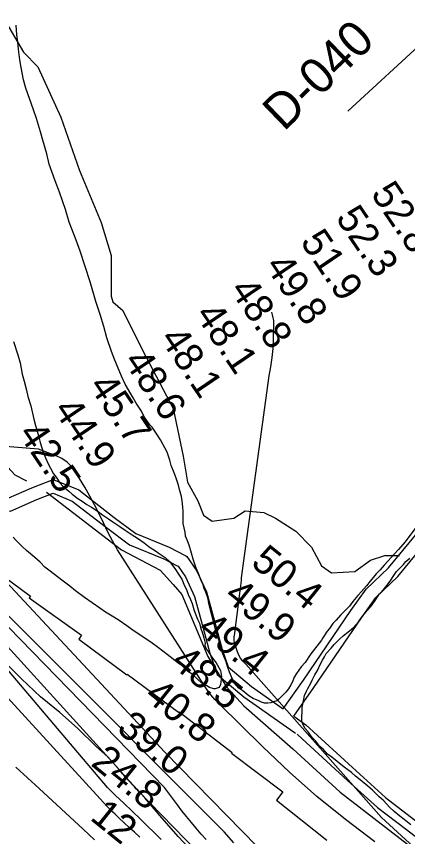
# Model space of a CAD drawing. Extents: x 3180038 to 3217926, y 922069 to 947485.
# Drawn here: x 3205543 to 3206460, y 930020 to 931941 of the extents above; entities that cross this region are included whole.
import ezdxf

# ---------------------------------------------------------------- set-up
doc = ezdxf.new("R2010")
doc.units = 0
for name, color, linetype in [('V-RIVR-EDGE', 7, 'Continuous'), ('V-RIVR-RANG', 7, 'Continuous'), ('V-RIVR-RANG-IDEN', 7, 'Continuous'), ('V-ROAD-CNTR', 7, 'Continuous'), ('V-RRAP-RVMT', 7, 'Continuous'), ('V-SITE-VEGE', 7, 'Continuous'), ('V-TOPO-DPTH', 7, 'Continuous'), ('V-TOPO-MAJR', 7, 'Continuous'), ('V-TOPO-MINR', 7, 'Continuous'), ('V-TOPO-SHOR', 7, 'Continuous'), ('V-TOPO-WATR', 7, 'Continuous')]:
    doc.layers.add(name, color=color, linetype=linetype)

msp = doc.modelspace()

# ---------------------------------------------------------------- linework, layer by layer
at = {"layer": 'V-RIVR-EDGE'}
msp.add_lwpolyline([(3205970.5, 929968.9), (3205922.2, 930020.5), (3205879, 930069.7), (3205844.1, 930111.1), (3205799.6, 930159.4), (3205757.1, 930207), (3205730.3, 930230.7), (3205686.2, 930274), (3205644.3, 930310.8), (3205598.9, 930347.3), (3205554.7, 930389.4), (3205516.2, 930428.1)], dxfattribs=at)
at = {"layer": 'V-RIVR-RANG'}
msp.add_line((3206320.1, 931718.9), (3207041.1, 932382.6), dxfattribs=at)
at = {"layer": 'V-ROAD-CNTR'}
for points in [[(3206168.5, 930319.5), (3206215.9, 930386.3), (3206327.3, 930549.4), (3206363, 930599.7), (3206415.6, 930649.6), (3206482.3, 930730.9), (3206552.8, 930829.8), (3206575.8, 930880), (3206646.8, 931000.2), (3206702.9, 931111.8), (3206758.9, 931225.4), (3206822.4, 931322.2), (3206878.9, 931416.9), (3206907.6, 931448.5), (3206940.5, 931477.3), (3206970.9, 931500)], [(3206193.1, 930302.3), (3206240.6, 930369.2), (3206352, 930532.3), (3206385.8, 930580), (3206437.6, 930629.2), (3206506.2, 930712.6), (3206578.9, 930814.7), (3206602.4, 930866.1), (3206673.1, 930985.8), (3206729.7, 931098.4), (3206785, 931210.5), (3206847.8, 931306.3), (3206903.1, 931398.9), (3206928.6, 931427), (3206959.3, 931453.9), (3206988.9, 931476)], [(3205398.3, 930894.7), (3205438, 930855.6), (3205480.6, 930821.3), (3205524.8, 930813.3), (3205579, 930837.2), (3205629, 930856.9), (3205688.9, 930832.2), (3205772, 930767.8), (3205822.7, 930729.8), (3205900.6, 930698.1), (3205940.3, 930677.8)], [(3205377, 930873.6), (3205418, 930833.2), (3205467.7, 930793.1), (3205528.5, 930782.2), (3205590.6, 930809.5), (3205628.7, 930824.6), (3205673.8, 930806), (3205753.8, 930744), (3205807.8, 930703.5), (3205888.1, 930670.8), (3205919.9, 930654.5)], [(3205940.3, 930677.8), (3205942.6, 930676.6), (3205965.3, 930643.6), (3205988.7, 930593.3), (3206009.8, 930516.5), (3206025, 930458.8), (3206039.2, 930417.9), (3206094.2, 930371.5), (3206168.5, 930319.5)], [(3205919.9, 930654.5), (3205922.2, 930653.4), (3205939.1, 930628.7), (3205960.5, 930582.9), (3205980.8, 930508.7), (3205996.2, 930450), (3206013.6, 930400.2), (3206075.9, 930347.7), (3206197.3, 930262.7)], [(3206193.1, 930302.3), (3206221.7, 930282.3), (3206339.7, 930174), (3206408.5, 930111.7), (3206486.5, 930052)], [(3206201.3, 930260), (3206202.9, 930258.8), (3206319.5, 930151.8), (3206389.3, 930088.6), (3206457.4, 930036.6)], [(3206457.4, 930036.6), (3206498.7, 930005), (3206604.1, 929920.6), (3206768.2, 929794.8), (3206858.2, 929735.7), (3206929.3, 929702.1), (3207047.8, 929656.2), (3207171.1, 929605.7), (3207282.1, 929557.8), (3207348.8, 929521.8), (3207447.1, 929478.2), (3207535.6, 929454.2), (3207624.5, 929442.1), (3207695.1, 929449), (3207767.1, 929453.1), (3207795.3, 929455.8)]]:
    msp.add_lwpolyline(points, dxfattribs=at)
at = {"layer": 'V-RRAP-RVMT'}
msp.add_lwpolyline([(3205460.3, 930668.1), (3205575.8, 930583), (3205573, 930579.2), (3205695.2, 930491.9), (3205688.8, 930482.4), (3205801.3, 930398.9), (3205802.6, 930400.6), (3205923, 930311.3), (3205924.1, 930312.7), (3206048.7, 930217.6), (3206047.3, 930215.7), (3206167.3, 930125.1), (3206152.4, 930105.3), (3206270.8, 930012.2)], dxfattribs=at)
at = {"layer": 'V-SITE-VEGE'}
for points in [[(3205755.1, 931188.2), (3205747.4, 931214.7), (3205739, 931242.7), (3205729.1, 931273.8), (3205715.4, 931319.7), (3205692.5, 931391.3), (3205682.5, 931417), (3205666.4, 931459), (3205658, 931488.6), (3205643.5, 931529.8), (3205633.5, 931556.3), (3205619.7, 931595.2), (3205613.7, 931619.3), (3205604.5, 931651.2), (3205599.2, 931670.7), (3205590, 931701.8), (3205582.4, 931722.1), (3205564.8, 931773.4), (3205559.4, 931792.9), (3205554.1, 931821.6), (3205551.1, 931839.5), (3205547.4, 931864.4), (3205545.9, 931881.5), (3205543.7, 931897.8), (3205542.2, 931920.4)], [(3206479.8, 930743.9), (3206454.8, 930710.6), (3206439.1, 930692.8), (3206429, 930682), (3206414.9, 930665.8), (3206405.5, 930655.7), (3206396.2, 930644.9), (3206386.8, 930635.6), (3206372.7, 930618.6), (3206364.1, 930607.8), (3206352.4, 930593.9), (3206343.8, 930584.6), (3206332.1, 930570.7), (3206324.2, 930559.8), (3206303.2, 930539), (3206293, 930527.4), (3206285.2, 930519.6), (3206277.4, 930508), (3206271.9, 930501.1), (3206261.7, 930485.6), (3206258.6, 930480.2), (3206233.5, 930448.4), (3206220.2, 930428.3), (3206210.8, 930417.5), (3206199.9, 930402), (3206194.4, 930393.5), (3206190.5, 930382.6), (3206186.5, 930375.7), (3206181, 930366.4), (3206174.8, 930358.6), (3206158.4, 930342.4), (3206153.7, 930338.6), (3206145.9, 930335.5), (3206139.7, 930333.2), (3206132.7, 930332.5), (3206124.9, 930332.5), (3206122.6, 930333.3), (3206117.2, 930334.9), (3206111, 930338), (3206097.8, 930343.5), (3206087.7, 930349.8), (3206073.8, 930361.5), (3206064.5, 930367.8), (3206053.7, 930380.3), (3206049.9, 930388.8), (3206042.2, 930405.2), (3206038.4, 930416.1), (3206034.6, 930429.3), (3206026.9, 930448), (3206022.3, 930460.4), (3206018.5, 930479.1), (3206014.7, 930489.2), (3206009.3, 930505.6), (3206006.3, 930518.8), (3205998.7, 930547.6), (3205994.1, 930566.2), (3205992.6, 930577.1), (3205987.3, 930592.7), (3205983.4, 930601.3), (3205980.4, 930609.8), (3205975.8, 930619.9), (3205969.6, 930636.3), (3205964.3, 930648.8), (3205957.4, 930669.8), (3205953.6, 930683.8), (3205948.2, 930702.4), (3205943.6, 930712.6), (3205939, 930724.2), (3205938.3, 930733.6), (3205933.7, 930753.8), (3205933.9, 930782.5), (3205933.2, 930791.9), (3205931.7, 930806.6), (3205930.2, 930816.7), (3205925.6, 930833.1), (3205922.6, 930843.2), (3205917.2, 930859.5), (3205912.6, 930872), (3205905.7, 930889.1), (3205902.7, 930901.6), (3205896.6, 930920.2), (3205880.4, 930949.1), (3205873.5, 930960.7), (3205861.2, 930979.5), (3205855.7, 930984.9), (3205842.6, 931003.6), (3205835.7, 931016.9), (3205823.4, 931035.6), (3205816.5, 931048.1), (3205798, 931080), (3205789.5, 931098.7), (3205783.4, 931111.9), (3205773.4, 931136.1), (3205765.8, 931156.3), (3205755.1, 931188.2)], [(3205536, 931180.1), (3205545.9, 931148.9), (3205551.2, 931129.5), (3205556.5, 931103), (3205561.1, 931086.7), (3205566.4, 931065.7), (3205569.4, 931050.9), (3205576.3, 931029.1), (3205583.9, 930998), (3205587.7, 930983.3), (3205594.6, 930959.1), (3205598.4, 930943.6), (3205605.3, 930920.2), (3205610.6, 930907), (3205618.3, 930891.4), (3205622.9, 930882.8), (3205629.8, 930869.6), (3205636, 930861.8), (3205644.5, 930848.6), (3205652.2, 930840), (3205665.4, 930829), (3205673.1, 930822), (3205687, 930811.8), (3205697.1, 930805.5), (3205707.9, 930797.7), (3205718.8, 930791.4), (3205734.2, 930781.3), (3205744.3, 930774.2), (3205759, 930764.8), (3205769.1, 930757.8), (3205785.3, 930746.8), (3205797.7, 930738.2), (3205814, 930727.2), (3205826.4, 930719.4), (3205842.6, 930708.4), (3205854.2, 930699.1), (3205871.3, 930688.1), (3205875.1, 930685), (3205891.4, 930674)], [(3205891.4, 930674), (3205901.4, 930664.6), (3205914.5, 930648.2), (3205924.6, 930632.6), (3205930.7, 930623.3), (3205935.3, 930611.6), (3205942.2, 930596.8), (3205945.3, 930587.5), (3205950.7, 930575.8), (3205955.3, 930566.5), (3205959.1, 930552.4), (3205962.1, 930543.9), (3205967.5, 930529.1), (3205972.1, 930519.8), (3205974.4, 930509.6), (3205979.7, 930494.1), (3205982, 930485.5), (3205985.1, 930473.1), (3205985, 930467.6), (3205988.1, 930459.9), (3205992.7, 930453.6), (3206002.8, 930438), (3206011.2, 930427.1), (3206021.2, 930409.2), (3206023.5, 930395.2), (3206021.1, 930376.6), (3206017.9, 930369.6), (3206008.6, 930366.5), (3206005.5, 930366.5), (3205995.4, 930369.7), (3205989.2, 930373.6), (3205976.8, 930380.7), (3205968.3, 930388.5), (3205955.2, 930401), (3205945.1, 930407.3), (3205931.2, 930419.8), (3205921.1, 930427.6), (3205896.4, 930447.1), (3205876.3, 930462), (3205860.8, 930473), (3205846.1, 930483.1), (3205825.9, 930496.5), (3205813.6, 930505.1), (3205802, 930513.7), (3205783.4, 930526.2), (3205771, 930534), (3205751.6, 930545.8), (3205738.5, 930555.2), (3205702.1, 930580.2), (3205681.2, 930595.9), (3205668.1, 930606.8), (3205649.5, 930620.9), (3205638.7, 930628.7), (3205621.6, 930642), (3205609.3, 930651.4), (3205598.4, 930663.1), (3205586.1, 930674.1), (3205566.7, 930690.5), (3205555.9, 930699.9), (3205542.8, 930713.2), (3205535.1, 930721.7)], [(3206467.6, 930047.9), (3206452.1, 930060.4), (3206442, 930068.2), (3206428.9, 930079.2), (3206418.1, 930089.3), (3206404.2, 930104.2), (3206393.3, 930113.5), (3206377.9, 930129.2), (3206367, 930138.5), (3206349.3, 930153.4), (3206338.4, 930162), (3206328.4, 930170.6), (3206311.4, 930183.1), (3206282.7, 930206.6), (3206272.7, 930213.6), (3206261.9, 930225.3), (3206254.1, 930231.6), (3206244.1, 930244.9), (3206236.4, 930252.7), (3206227.1, 930265.9), (3206220.2, 930273.7), (3206214.8, 930283.9), (3206212.5, 930290.9), (3206212.7, 930322.7), (3206216.7, 930342.1), (3206218.3, 930350.6), (3206223, 930360.7), (3206226.1, 930366.9), (3206233.2, 930379.3), (3206236.3, 930386.3), (3206242.6, 930399.4), (3206248.9, 930409.5), (3206255.9, 930425), (3206260.6, 930433.5), (3206265.3, 930441.3), (3206269.3, 930449), (3206281, 930461.4), (3206288, 930469.9), (3206300.5, 930483), (3206309.1, 930490.8), (3206323.9, 930502.3), (3206333.3, 930510.1), (3206345, 930523.2), (3206352.1, 930533.3), (3206365.4, 930549.5), (3206374.7, 930560.3), (3206382.6, 930571.2), (3206394.3, 930589), (3206404.5, 930599.8), (3206412.3, 930609.1), (3206420.9, 930620.7), (3206426.4, 930629.2), (3206434.2, 930640.8), (3206441.2, 930647.8), (3206450.6, 930657.8), (3206456.1, 930664.8), (3206465.5, 930672.5)]]:
    msp.add_lwpolyline(points, dxfattribs=at)
at = {"layer": 'V-TOPO-DPTH'}
for points in [[(3205144.4, 930880.3), (3205783.7, 930177.2), (3205786.3, 930173.8), (3205789, 930170.4), (3205791.8, 930167.1), (3205794.6, 930163.8), (3205797.4, 930160.6), (3205800.3, 930157.4), (3205803.2, 930154.2), (3205806.2, 930151), (3205816.8, 930139.7), (3205819.8, 930136.5), (3205822.8, 930133.3), (3205825.9, 930130.2), (3205828.9, 930127), (3205965.7, 929986.5)], [(3205831.8, 930018.8), (3205819.7, 930030.3), (3205807.5, 930041.8), (3205784, 930063.4), (3205779.1, 930068), (3205774.1, 930072.6), (3205769.2, 930077.1), (3205764.2, 930081.6), (3205169.3, 930729.8)], [(3205831.8, 930018.8), (3205819.7, 930030.3), (3205807.5, 930041.8), (3205784, 930063.4), (3205779.1, 930068), (3205774.1, 930072.6), (3205769.2, 930077.1), (3205764.2, 930081.6), (3205169.3, 930729.8)]]:
    msp.add_lwpolyline(points, dxfattribs=at)
at = {"layer": 'V-TOPO-MAJR'}
msp.add_lwpolyline([(3206143, 929960.7), (3205890.8, 930218.2), (3205208.9, 930948.2)], dxfattribs=at)
at = {"layer": 'V-TOPO-MINR'}
for points in [[(3206540.8, 929935.4), (3206398.8, 930065), (3206080.5, 930424), (3206074, 930431), (3206068.3, 930438.5), (3206063.9, 930446.8), (3206060.2, 930455.6), (3206054.8, 930472.4), (3206054.2, 930474.7), (3206053.5, 930479.4), (3206053.4, 930484.1), (3206053.7, 930488.9), (3206054, 930491.3), (3206066.6, 930589.3), (3206067.4, 930595.5), (3206068.2, 930601.6), (3206069.1, 930607.7), (3206070, 930613.8), (3206070.7, 930619.9), (3206071, 930626), (3206135.2, 931099), (3206139.3, 931120.4), (3206142.5, 931141.9), (3206144.6, 931163.6), (3206145.8, 931185.3), (3206146.7, 931215.2), (3206146.6, 931222), (3206146.1, 931228.8), (3206144.9, 931235.5), (3206143.4, 931242.1), (3206141.5, 931248.5)], [(3206383.5, 930008.1), (3206314.7, 930060), (3206247.6, 930113.9), (3206183.1, 930171), (3206120.4, 930230.2), (3206018.3, 930331.1), (3206008.4, 930341.6), (3205998.9, 930352.6), (3205990.2, 930364.1), (3205982, 930376), (3205792.2, 930672), (3205779.8, 930692.2), (3205768.1, 930712.6), (3205757.2, 930733.6), (3205746.9, 930754.8), (3205736.7, 930776.1), (3205726, 930797.2), (3205714.7, 930817.8), (3205702.8, 930838.3), (3205680.6, 930875.1), (3205671.6, 930887), (3205661.4, 930897.4), (3205649.4, 930905.5), (3205636.1, 930912.1), (3205594.4, 930927.7), (3205237.3, 930956.8)], [(3205965.7, 929986.5), (3205828.9, 930127), (3205825.9, 930130.2), (3205822.8, 930133.3), (3205819.8, 930136.5), (3205816.8, 930139.7), (3205806.2, 930151), (3205803.2, 930154.2), (3205800.3, 930157.4), (3205797.4, 930160.6), (3205794.6, 930163.8), (3205791.8, 930167.1), (3205789, 930170.4), (3205786.3, 930173.8), (3205783.7, 930177.2), (3205144.4, 930880.3)], [(3205987.5, 930013.1), (3205975.9, 930026.3), (3205964.4, 930039.7), (3205953.1, 930053.3), (3205941.9, 930067), (3205931, 930080.9), (3205920.2, 930094.9), (3205889.7, 930135.1), (3205156.3, 930886.7)], [(3206052.5, 930005.8), (3206030.2, 930031.8), (3205168.1, 930892.7)], [(3205882.5, 930013.8), (3205833.4, 930060.9), (3205814.1, 930079.6), (3205794.7, 930098.2), (3205775.3, 930116.8), (3205756, 930135.5), (3205174.1, 930820.9)], [(3205726, 930012.5), (3205712.6, 930025), (3205699.2, 930037.5), (3205595.9, 930132.6), (3205541.6, 930182.9)]]:
    msp.add_lwpolyline(points, dxfattribs=at)
at = {"layer": 'V-TOPO-SHOR'}
for points in [[(3205511.9, 931938.2), (3205559.2, 931857.1), (3205593, 931823.3), (3205647.1, 931705.1), (3205691, 931580.1), (3205741.6, 931458.5), (3205765.3, 931380.8), (3205765.3, 931286.2), (3205768.7, 931272.7), (3205792.3, 931252.4), (3205839.6, 931157.8), (3205910.5, 931022.7), (3205934.2, 930911.3), (3205944.3, 930850.5), (3205968, 930806.5), (3205981.5, 930772.8), (3206001.8, 930759.3), (3206052.4, 930766), (3206079.4, 930782.9), (3206123.4, 930779.5), (3206150.4, 930766), (3206197.7, 930735.6), (3206234.8, 930698.4), (3206258.5, 930654.5), (3206282.1, 930637.6), (3206336.2, 930641), (3206373.3, 930668), (3206407.1, 930678.2), (3206430.8, 930678.2), (3206440.9, 930678.2)], [(3205150.5, 931823.3), (3205204.6, 931681.4), (3205302.5, 931330.1), (3205366.7, 931168), (3205414, 931029.5), (3205447.8, 930961.9), (3205505.2, 930904.5), (3205539, 930867.3), (3205566, 930853.8)], [(3205613.3, 930826.8), (3205788.9, 930691.7), (3205880.1, 930644.4), (3205910.5, 930610.6), (3205930.8, 930587), (3205991.6, 930441.7), (3206035.5, 930370.8), (3206076.1, 930326.9), (3206190.9, 930225.5), (3206302.4, 930124.2), (3206522, 929955.3)]]:
    msp.add_lwpolyline(points, dxfattribs=at)
at = {"layer": 'V-TOPO-WATR'}
msp.add_lwpolyline([(3205831.8, 930018.8), (3205819.7, 930030.3), (3205807.5, 930041.8), (3205784, 930063.4), (3205779.1, 930068), (3205774.1, 930072.6), (3205769.2, 930077.1), (3205764.2, 930081.6), (3205169.3, 930729.8)], dxfattribs=at)

# ---------------------------------------------------------------- texts
at = {"layer": 'V-RIVR-RANG'}
for s, rotation, p in [('52.8', 304.0383, (3206372.5, 931525.6)), ('52.3', 304.0383, (3206289.8, 931469.4)), ('51.9', 304.0383, (3206206.9, 931413.4)), ('49.8', 304.0383, (3206124.3, 931357)), ('48.8', 304.0383, (3206041.6, 931300.9)), ('48.1', 304.0383, (3205960.2, 931242.7)), ('48.1', 304.0383, (3205877.5, 931186.5)), ('48.6', 304.0383, (3205792.4, 931133.8)), ('45.7', 304.0383, (3205710.7, 931076.1)), ('44.9', 304.0383, (3205627.8, 931020.2)), ('42.5', 304.0383, (3205545.2, 930963.8)), ('50.4', 321.1583, (3206089.9, 930656.8)), ('49.9', 321.1583, (3206027.2, 930578.9)), ('49.4', 321.1583, (3205964.9, 930500.7)), ('48.5', 321.1583, (3205902.4, 930422.6)), ('40.8', 321.1583, (3205839.9, 930344.6)), ('39.0', 321.1583, (3205775.1, 930268.3)), ('24.8', 321.1583, (3205714.8, 930188.5)), ('12', 321.1583, (3205712.9, 930061.6))]:
    msp.add_text(s, height=67, rotation=rotation, dxfattribs=at).set_placement(p)
at = {"layer": 'V-RIVR-RANG-IDEN'}
msp.add_text('D-040', height=83, rotation=44.028, dxfattribs=at).set_placement((3206170, 931670))

doc.saveas('drawing.dxf')
